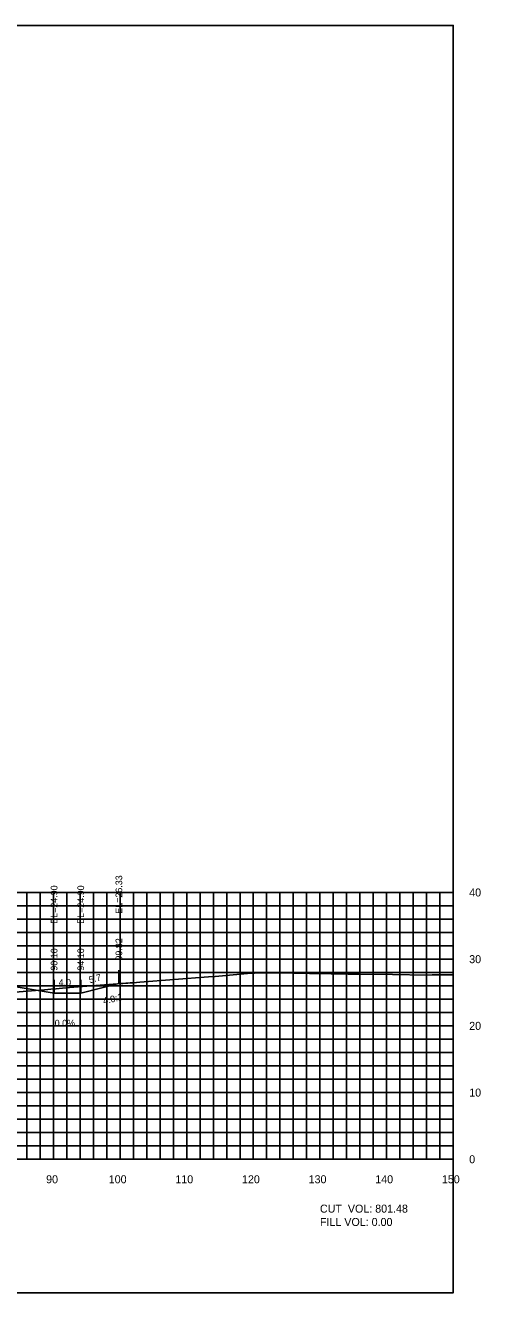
# Model space of a CAD drawing. Extents: x 1800880 to 1818864, y 245271 to 250560.
# Drawn here: x 1812678.6 to 1812746.9, y 250355.3 to 250545.3 of the extents above; entities that cross this region are included whole.
import ezdxf

# ---------------------------------------------------------------- set-up
doc = ezdxf.new("R2010")
doc.units = 0
for name, color, linetype in [('33', 7, 'Continuous'), ('ANNO-TXT', 7, 'Continuous'), ('AXIS', 7, 'Continuous'), ('CL-CNST', 7, 'Continuous'), ('DESIGN - DRAINAGE - Bridges', 7, 'Continuous'), ('DRAINAGETXT', 7, 'Continuous'), ('Level 37', 7, 'Continuous'), ('Level 46', 7, 'Continuous'), ('SHT-BDR', 7, 'Continuous')]:
    doc.layers.add(name, color=color, linetype=linetype)

msp = doc.modelspace()

# ---------------------------------------------------------------- linework, layer by layer
at = {"layer": 'AXIS'}
msp.add_lwpolyline([(1812594.07, 250408.52), (1812604.07, 250408.42), (1812616.07, 250407.46), (1812628.07, 250406.5), (1812646.41, 250405.04), (1812647.41, 250404.96), (1812647.49, 250404.88), (1812656.41, 250404.17), (1812661.92, 250403.73), (1812682.92, 250400.23), (1812686.92, 250400.23), (1812692.64, 250401.66)], dxfattribs=at)
at = {"layer": 'CL-CNST'}
msp.add_lwpolyline([(1812673.38, 250400.06), (1812680.11, 250400.61), (1812681.5, 250400.74), (1812681.54, 250400.74), (1812682.42, 250400.81), (1812683.18, 250400.88), (1812683.22, 250400.88), (1812683.68, 250400.92), (1812685.21, 250401.05), (1812691.14, 250401.51), (1812691.78, 250401.57), (1812692.42, 250401.64), (1812692.73, 250401.66), (1812693.08, 250401.67), (1812693.24, 250401.69), (1812693.67, 250401.72), (1812694.01, 250401.73), (1812694.36, 250401.76), (1812694.54, 250401.77), (1812694.61, 250401.78), (1812694.78, 250401.79), (1812695.78, 250401.85), (1812706.07, 250402.66), (1812707.07, 250402.72), (1812712.49, 250403.22), (1812712.98, 250403.23), (1812716.31, 250403.27), (1812716.8, 250403.26), (1812717.53, 250403.25), (1812718.76, 250403.23), (1812721.25, 250403.18), (1812721.91, 250403.16), (1812727.05, 250403.08), (1812727.87, 250403.07), (1812728.68, 250403.06), (1812733.72, 250403), (1812738.88, 250402.94), (1812739.65, 250402.95), (1812740.84, 250402.97), (1812742.82, 250402.99)], dxfattribs=at)
at = {"layer": 'DESIGN - DRAINAGE - Bridges'}
for p, q in [((1812742.82, 250375.32), (1812742.82, 250415.32)), ((1812742.88, 250415.32), (1812742.82, 250415.32)), ((1812742.88, 250405.32), (1812742.82, 250405.32)), ((1812742.88, 250395.32), (1812742.82, 250395.32)), ((1812742.88, 250385.32), (1812742.82, 250385.32)), ((1812442.82, 250375.32), (1812742.82, 250375.32)), ((1812682.82, 250375.26), (1812682.82, 250375.32)), ((1812692.82, 250375.26), (1812692.82, 250375.32)), ((1812702.82, 250375.26), (1812702.82, 250375.32)), ((1812712.82, 250375.26), (1812712.82, 250375.32)), ((1812722.82, 250375.26), (1812722.82, 250375.32)), ((1812732.82, 250375.26), (1812732.82, 250375.32)), ((1812742.82, 250375.26), (1812742.82, 250375.32)), ((1812742.88, 250375.32), (1812742.82, 250375.32))]:
    msp.add_line(p, q, dxfattribs=at)
at = {"layer": 'Level 37'}
for p, q in [((1812692.64, 250401.66), (1812692.64, 250403.66)), ((1812682.92, 250400.23), (1812682.92, 250402.23)), ((1812686.92, 250400.23), (1812686.92, 250402.23))]:
    msp.add_line(p, q, dxfattribs=at)
msp.add_lwpolyline([(1812442.82, 250355.32), (1812742.82, 250355.32), (1812742.82, 250545.32), (1812442.82, 250545.32)], close=True, dxfattribs=at)
at = {"layer": 'Level 46'}
for p, q in [((1812442.82, 250415.32), (1812742.82, 250415.32)), ((1812678.82, 250375.32), (1812678.82, 250415.32)), ((1812680.82, 250375.32), (1812680.82, 250415.32)), ((1812682.82, 250375.32), (1812682.82, 250415.32)), ((1812684.82, 250375.32), (1812684.82, 250415.32)), ((1812686.82, 250375.32), (1812686.82, 250415.32)), ((1812688.82, 250375.32), (1812688.82, 250415.32)), ((1812690.82, 250375.32), (1812690.82, 250415.32)), ((1812692.82, 250375.32), (1812692.82, 250415.32)), ((1812694.82, 250375.32), (1812694.82, 250415.32)), ((1812696.82, 250375.32), (1812696.82, 250415.32)), ((1812698.82, 250375.32), (1812698.82, 250415.32)), ((1812700.82, 250375.32), (1812700.82, 250415.32)), ((1812702.82, 250375.32), (1812702.82, 250415.32)), ((1812704.82, 250375.32), (1812704.82, 250415.32)), ((1812706.82, 250375.32), (1812706.82, 250415.32)), ((1812708.82, 250375.32), (1812708.82, 250415.32)), ((1812710.82, 250375.32), (1812710.82, 250415.32)), ((1812712.82, 250375.32), (1812712.82, 250415.32)), ((1812714.82, 250375.32), (1812714.82, 250415.32)), ((1812716.82, 250375.32), (1812716.82, 250415.32)), ((1812718.82, 250375.32), (1812718.82, 250415.32)), ((1812720.82, 250375.32), (1812720.82, 250415.32)), ((1812722.82, 250375.32), (1812722.82, 250415.32)), ((1812724.82, 250375.32), (1812724.82, 250415.32)), ((1812726.82, 250375.32), (1812726.82, 250415.32)), ((1812728.82, 250375.32), (1812728.82, 250415.32)), ((1812730.82, 250375.32), (1812730.82, 250415.32)), ((1812732.82, 250375.32), (1812732.82, 250415.32)), ((1812734.82, 250375.32), (1812734.82, 250415.32)), ((1812736.82, 250375.32), (1812736.82, 250415.32)), ((1812738.82, 250375.32), (1812738.82, 250415.32)), ((1812740.82, 250375.32), (1812740.82, 250415.32)), ((1812742.82, 250375.32), (1812742.82, 250415.32)), ((1812442.82, 250413.32), (1812742.82, 250413.32)), ((1812442.82, 250411.32), (1812742.82, 250411.32)), ((1812442.82, 250409.32), (1812742.82, 250409.32)), ((1812442.82, 250407.32), (1812742.82, 250407.32)), ((1812442.82, 250405.32), (1812742.82, 250405.32)), ((1812442.82, 250403.32), (1812742.82, 250403.32)), ((1812442.82, 250401.32), (1812742.82, 250401.32)), ((1812442.82, 250399.32), (1812742.82, 250399.32)), ((1812442.82, 250397.32), (1812742.82, 250397.32)), ((1812442.82, 250395.32), (1812742.82, 250395.32)), ((1812442.82, 250393.32), (1812742.82, 250393.32)), ((1812442.82, 250391.32), (1812742.82, 250391.32)), ((1812442.82, 250389.32), (1812742.82, 250389.32)), ((1812442.82, 250387.32), (1812742.82, 250387.32)), ((1812442.82, 250385.32), (1812742.82, 250385.32)), ((1812442.82, 250383.32), (1812742.82, 250383.32)), ((1812442.82, 250381.32), (1812742.82, 250381.32)), ((1812442.82, 250379.32), (1812742.82, 250379.32)), ((1812442.82, 250377.32), (1812742.82, 250377.32)), ((1812442.82, 250375.32), (1812742.82, 250375.32))]:
    msp.add_line(p, q, dxfattribs=at)

# ---------------------------------------------------------------- texts
for s, p in [('90', (1812681.72, 250371.72)), ('100', (1812691.12, 250371.72)), ('110', (1812701.12, 250371.72)), ('120', (1812711.12, 250371.72)), ('130', (1812721.12, 250371.72)), ('140', (1812731.12, 250371.72)), ('150', (1812741.12, 250371.72))]:
    msp.add_text(s, height=1.2).set_placement(p)
at = {"layer": '33'}
for s, p in [('40', (1812745.22, 250414.72)), ('30', (1812745.22, 250404.72)), ('20', (1812745.22, 250394.72)), ('10', (1812745.22, 250384.72)), ('0', (1812745.22, 250374.72))]:
    msp.add_text(s, height=1.2, dxfattribs=at).set_placement(p)
at = {"layer": 'ANNO-TXT'}
msp.add_text('5.7', height=1, rotation=14.0362, dxfattribs=at).set_placement((1812688.27, 250401.7))
for s, p in [('4.0', (1812683.6, 250401.33)), ('0.0%', (1812683.01, 250395.23))]:
    msp.add_text(s, height=1, dxfattribs=at).set_placement(p)
at = {"layer": 'DRAINAGETXT'}
for s, p in [('CUT  VOL: 801.48', (1812722.82, 250367.32)), ('FILL VOL: 0.00', (1812722.82, 250365.32))]:
    msp.add_text(s, height=1.2, dxfattribs=at).set_placement(p)
at = {"layer": 'Level 37'}
msp.add_text('4.0:1', height=1, rotation=14.0362, dxfattribs=at).set_placement((1812690.39, 250398.52))
at = {"layer": 'SHT-BDR'}
for s, p in [('EL=24.90', (1812683.42, 250410.62)), ('EL=24.90', (1812687.42, 250410.62)), ('EL=26.33', (1812693.14, 250412.13)), ('90.10', (1812683.42, 250403.6)), ('94.10', (1812687.42, 250403.6)), ('99.82', (1812693.14, 250405.11))]:
    msp.add_text(s, height=1, rotation=90, dxfattribs=at).set_placement(p)

doc.saveas('drawing.dxf')
